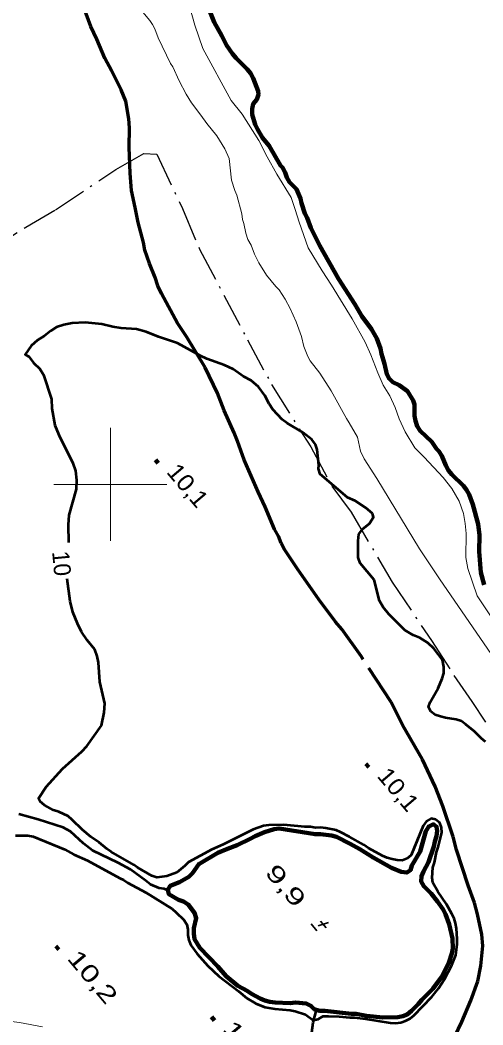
# Model space of a CAD drawing. Extents: x 386081 to 389416, y 5130568 to 5134082.
# Drawn here: x 387984 to 388066, y 5132704.2 to 5132882.2 of the extents above; entities that cross this region are included whole.
import ezdxf
from ezdxf.enums import TextEntityAlignment as Align

# ---------------------------------------------------------------- set-up
doc = ezdxf.new("R2010")
doc.units = 0
doc.header["$LTSCALE"] = 1.2
for name, pattern in [('DASH_DOUBLE_DOT', [9.2, 5, -1.2, 0.3, -1.2, 0.3, -1.2]), ('DOT_DASHED', [7.7, 5, -1.2, 0.3, -1.2]), ('LONG_DASHED', [7.5, 6, -1.5])]:
    doc.linetypes.add(name, pattern=pattern)
for name, color, linetype, lineweight in [('1', 7, 'Continuous', 53), ('2', 7, 'Continuous', 13), ('22', 7, 'Continuous', 13), ('3', 7, 'Continuous', 140), ('4', 7, 'DASH_DOUBLE_DOT', 53), ('41', 7, 'DOT_DASHED', 25), ('61', 7, 'Continuous', 13)]:
    doc.layers.add(name, color=color, linetype=linetype, lineweight=lineweight)

msp = doc.modelspace()

# ---------------------------------------------------------------- linework, layer by layer
at = {"layer": '1'}
for points in [[(388046.45, 5132794.86), (388045.24, 5132795.83), (388043.35, 5132797.1), (388042.02, 5132797.7), (388037.16, 5132801.83), (388036.85, 5132802.74), (388036.91, 5132803.41), (388036.61, 5132806.16), (388036.31, 5132807.07), (388035.7, 5132807.92), (388034.06, 5132809.19), (388031.33, 5132810.83), (388030.41, 5132811.5), (388028.77, 5132813.26), (388028.1, 5132814.29), (388027.38, 5132815.75), (388026.22, 5132817.27), (388024.94, 5132818.43), (388023.55, 5132819.09), (388021.72, 5132820.42), (388020.2, 5132821.09), (388017.1, 5132822.23), (388015.95, 5132822.78), (388011.87, 5132825.02), (388008.53, 5132826.16), (388006.34, 5132827.01), (388004.64, 5132827.49), (388001.9, 5132827.66), (388000.44, 5132827.9), (387998.49, 5132828.38), (387995.51, 5132828.67), (387993.2, 5132828.54), (387991.74, 5132828.29), (387990.46, 5132827.85), (387989.43, 5132827.18), (387988.33, 5132826.32), (387987.05, 5132825.52), (387985.96, 5132824.54), (387984.92, 5132823.01), (387985.53, 5132822.64), (387986.38, 5132821.55), (387987.48, 5132820.46), (387988.15, 5132819.42), (387989.54, 5132815.09), (387989.6, 5132813.45), (387990.15, 5132810.46), (387990.88, 5132808.75), (387993.31, 5132803.76), (387993.8, 5132802.42), (387993.98, 5132800.77), (387993.92, 5132799.13), (387992.64, 5132794.54), (387992.52, 5132792.83), (387992.57, 5132789.72)], [(388066.45, 5132754.38), (388065.71, 5132755), (388064.47, 5132756.23), (388062.99, 5132757.47), (388062.18, 5132758.03), (388061.25, 5132758.34), (388059.34, 5132758.65), (388058.47, 5132758.89), (388057.54, 5132759.2), (388056.74, 5132759.76), (388056.37, 5132760.62), (388056.67, 5132761.43), (388058.04, 5132763.9), (388058.78, 5132765.63), (388059.09, 5132766.55), (388059.09, 5132767.66), (388058.84, 5132768.94), (388057.32, 5132770.94), (388056.22, 5132771.91), (388054.83, 5132772.82), (388053.61, 5132773.3), (388052.15, 5132774.15), (388049.3, 5132777), (388048.33, 5132778.22), (388047.66, 5132779.37), (388046.75, 5132783.09), (388044.26, 5132786.06), (388043.9, 5132787.04), (388043.9, 5132789.97), (388044.02, 5132791.19), (388044.63, 5132792.04), (388045.9, 5132793.09), (388046.63, 5132794.19), (388046.45, 5132794.86)], [(387994.15, 5132775.33), (387993.36, 5132777.34), (387992.87, 5132779.29), (387992.36, 5132783.26)], [(388029.15, 5132707.07), (388031.82, 5132706.84), (388032.73, 5132706.66), (388034.56, 5132706.06), (388035.89, 5132705.09), (388036.81, 5132705.28), (388037.66, 5132705.77), (388038.63, 5132705.78), (388040.51, 5132705.73), (388042.4, 5132705.55), (388043.25, 5132705.56), (388045.19, 5132705.33), (388049.57, 5132704.62), (388050.48, 5132704.56), (388051.45, 5132704.69), (388052.3, 5132704.94), (388053.09, 5132705.37), (388053.76, 5132705.92), (388056.92, 5132709.23), (388058.14, 5132710.7), (388059.17, 5132712.35), (388060.51, 5132714.8), (388061.18, 5132716.57), (388061.42, 5132718.52), (388061.42, 5132719.5), (388061.3, 5132721.33), (388061.12, 5132722.24), (388060.88, 5132723.09), (388060.51, 5132723.95), (388059.54, 5132725.65), (388058.02, 5132727.9), (388057.11, 5132729.42), (388056.99, 5132730.27), (388057.12, 5132732.1), (388057.42, 5132733.01), (388057.79, 5132734.85), (388058.09, 5132735.76), (388058.7, 5132738.33), (388058.64, 5132739.24), (388058.33, 5132740.03), (388057.61, 5132740.64), (388056.82, 5132740.82), (388055.97, 5132740.32), (388055.42, 5132739.53), (388053.29, 5132734.33), (388052.56, 5132733.72), (388051.71, 5132733.35), (388050.8, 5132733.41), (388049.89, 5132733.58), (388049.04, 5132733.82), (388048.18, 5132734.18), (388045.69, 5132735.57), (388044.9, 5132736.12), (388042.35, 5132737.57), (388040.77, 5132738.41), (388039.98, 5132738.72), (388038.16, 5132739.07), (388037.19, 5132739.19), (388036.34, 5132739.18), (388035.42, 5132739.36), (388034.45, 5132739.36), (388030.68, 5132739.7), (388028.07, 5132739.63), (388027.1, 5132739.5), (388025.27, 5132738.88), (388019.98, 5132736.23), (388017.97, 5132735.31), (388013.84, 5132733.09), (388013.17, 5132732.41), (388011.77, 5132731.25), (388010.01, 5132730.57), (388008.24, 5132730.37), (388007.33, 5132730.67), (388004.78, 5132732.12), (388004.17, 5132732.61), (388000.15, 5132734.91), (387999.36, 5132735.45), (387998.03, 5132736.54), (387996.51, 5132737.57), (387995.05, 5132738.78), (387993.22, 5132740.6), (387992.49, 5132741.21), (387990.85, 5132742), (387989.94, 5132742.3), (387988.3, 5132743.2), (387987.57, 5132743.81), (387987.27, 5132744.38), (387988.6, 5132746.44), (387991.52, 5132749.63), (387994.93, 5132752.69), (387995.84, 5132753.61), (387998.4, 5132757.29), (387998.89, 5132759.61), (387999.01, 5132761.2), (387998.1, 5132765.04), (387997.86, 5132768.45), (387997.62, 5132769.55), (387997.25, 5132770.77), (387995.85, 5132772.41), (387994.88, 5132773.87), (387994.15, 5132775.33)], [(387983.18, 5132737.81), (387985.37, 5132737.82), (387986.29, 5132737.64), (387991.94, 5132735.29), (387993.52, 5132734.44), (387995.96, 5132733.36), (388001.67, 5132730.22), (388002.34, 5132729.92), (388003.07, 5132729.43), (388006.29, 5132727.68), (388010.92, 5132724.78), (388011.64, 5132724.17), (388012.98, 5132722.83), (388013.53, 5132722.04), (388013.71, 5132721.13), (388013.71, 5132720.15), (388013.89, 5132719.24), (388014.26, 5132718.39), (388015.35, 5132716.81), (388017.23, 5132714.68), (388019.18, 5132712.87), (388022.7, 5132710.2), (388024.16, 5132708.99), (388025.74, 5132708.02), (388027.38, 5132707.36), (388029.15, 5132707.07)]]:
    msp.add_lwpolyline(points, dxfattribs=at)
at = {"layer": '2'}
for points in [[(388067.69, 5132776.19), (388064.95, 5132780.28), (388063.31, 5132785.1), (388062.95, 5132787.06), (388063.01, 5132791.28), (388062.83, 5132793.05), (388062.52, 5132794.83), (388061.79, 5132797.03), (388060.51, 5132799.28), (388058.93, 5132801.23), (388055.58, 5132804.83), (388053.93, 5132806.47), (388052.23, 5132809.28), (388051.13, 5132811.6), (388050.46, 5132813.61), (388049.49, 5132815.69), (388048.33, 5132817.58), (388047.36, 5132819.78), (388046.14, 5132822.96), (388045.1, 5132825.22), (388042.85, 5132829.31), (388039.19, 5132835.29), (388037.49, 5132837.85), (388035.05, 5132841.88), (388033.41, 5132846.46), (388032.74, 5132848.72), (388032, 5132850.8), (388029.45, 5132854.95), (388027.74, 5132858.01), (388026.28, 5132860.94), (388023.35, 5132865.58), (388021.4, 5132868.02), (388016.34, 5132877.24), (388014.94, 5132881.34), (388011.41, 5132894.06)], [(388005.74, 5132883.66), (388006.96, 5132882.2), (388007.45, 5132881.47), (388007.87, 5132880.68), (388008.48, 5132879.09), (388010.67, 5132874.57), (388011.04, 5132873.96), (388012.19, 5132871.46), (388013.41, 5132869.15), (388014.39, 5132867.56), (388016.03, 5132865.43), (388017.06, 5132863.9), (388018.83, 5132861.77), (388020.29, 5132859.46), (388021.02, 5132857.75), (388021.45, 5132853.9), (388022.05, 5132852.07), (388022.42, 5132851.21), (388023.27, 5132847.92), (388023.39, 5132846.94), (388023.63, 5132846.21), (388024, 5132844.5), (388024.36, 5132843.4)], [(388024.36, 5132843.4), (388024.91, 5132842.36), (388025.52, 5132840.78), (388026.31, 5132839.25), (388027.65, 5132837.06), (388029.29, 5132835.05), (388029.9, 5132834.44), (388030.94, 5132832.8), (388031.85, 5132831.15), (388032.88, 5132828.77), (388033.86, 5132826.21), (388034.28, 5132824.44), (388034.95, 5132822.67), (388035.38, 5132821.88), (388037.08, 5132819.69), (388039.09, 5132816.58), (388041.82, 5132811.64), (388042.31, 5132810.91), (388043.75, 5132808.35), (388044.28, 5132805.9), (388044.98, 5132804.54), (388047.19, 5132801.05), (388054.75, 5132788.57), (388058.44, 5132783.07), (388076.51, 5132756.82)], [(387979.4, 5132704.7), (387980.79, 5132704.92), (387981.57, 5132704.95), (387983.89, 5132704.69), (387987.95, 5132703.9)]]:
    msp.add_lwpolyline(points, dxfattribs=at)
at = {"layer": '22', "linetype": 'LONG_DASHED', "lineweight": 70}
msp.add_lwpolyline([(388060.99, 5132702.19), (388062.27, 5132704.8), (388063.85, 5132708.58), (388065.07, 5132711.98), (388065.62, 5132714.73), (388065.98, 5132718.26), (388065.8, 5132720.27), (388065.02, 5132723.87), (388064.47, 5132725.87), (388063.38, 5132728.92), (388061.32, 5132735.23), (388060.72, 5132737.54), (388058.9, 5132743.02), (388057.5, 5132746.49), (388055.26, 5132751.29), (388051.8, 5132757.3), (388049.73, 5132761.43), (388044.39, 5132769.59), (388040.99, 5132774.33), (388039.89, 5132775.67), (388036.92, 5132779.62), (388033.21, 5132784.9), (388030.84, 5132788.49), (388030.24, 5132789.59), (388029.75, 5132790.8), (388029.08, 5132792.08), (388027.44, 5132796.04), (388026.17, 5132798.66), (388023.68, 5132804.32), (388022.52, 5132807.67), (388021.92, 5132809.13), (388020.16, 5132813.08), (388018.94, 5132816.13), (388016.81, 5132820.69), (388013.53, 5132826.05), (388011.89, 5132828.54), (388009.03, 5132833.83), (388008.42, 5132835.17), (388007.94, 5132836.64), (388006.9, 5132839.13), (388006.11, 5132841.51), (388005.87, 5132842.85), (388004.9, 5132846.39), (388004.41, 5132849.07), (388003.74, 5132852.06), (388003.49, 5132855.11), (388003.3, 5132859.69), (388003.37, 5132863.18), (388003.24, 5132864.76), (388002.7, 5132867.88), (388001.91, 5132869.89), (388000.2, 5132873.31), (387998.98, 5132875.5), (387997.58, 5132878.86), (387996.54, 5132881.12), (387994.9, 5132885.57)], dxfattribs=at)
at = {"layer": '3'}
for p, q in [((388007.96, 5132804.35), (388008.47, 5132803.74)), ((388045.26, 5132750.49), (388045.77, 5132749.88)), ((387990.35, 5132718.19), (387990.86, 5132717.58)), ((388017.9, 5132705.66), (388018.41, 5132705.05))]:
    msp.add_line(p, q, dxfattribs=at)
at = {"layer": '3', "lineweight": 35}
for p, q in [((388035.54, 5132722.15), (388036.58, 5132720.93)), ((388038.64, 5132722.36), (388036.82, 5132721.79)), ((388037.21, 5132722.65), (388038.22, 5132721.46))]:
    msp.add_line(p, q, dxfattribs=at)
at = {"layer": '4', "linetype": 'Continuous', "lineweight": 90}
msp.add_lwpolyline([(388066.23, 5132782.19), (388065.63, 5132784.37), (388065.32, 5132788.11), (388065.38, 5132790.98), (388065.14, 5132792.94), (388064.23, 5132796.42), (388063.56, 5132798.2), (388063.07, 5132799.05), (388062.52, 5132799.72), (388060.51, 5132801.73), (388059.9, 5132802.46), (388059.42, 5132803.32), (388058.69, 5132805.03), (388058.2, 5132805.88), (388057.77, 5132806.31), (388056.92, 5132807.53), (388054.85, 5132809.47), (388054.36, 5132810.33), (388054.06, 5132811.25), (388053.87, 5132812.16), (388053.87, 5132814.12), (388053.63, 5132814.85), (388052.6, 5132816.5), (388051.13, 5132817.6), (388050.04, 5132818.08), (388049.36, 5132818.75), (388048.94, 5132819.54), (388048.57, 5132821.38), (388048.03, 5132823.15), (388047.84, 5132824.07), (388047.17, 5132825.84), (388046.26, 5132827.49), (388044.56, 5132829.8), (388043.28, 5132831.94), (388040.41, 5132836.4), (388037.12, 5132842.26), (388035.53, 5132845.44), (388034.86, 5132847.21), (388034.44, 5132848), (388033.83, 5132849.84), (388033.65, 5132850.63), (388032.98, 5132852.28), (388031.7, 5132853.56), (388031.27, 5132854.36), (388030.96, 5132855.27), (388030.48, 5132856.13), (388030.11, 5132856.49), (388028.1, 5132859.98), (388026.94, 5132861.38), (388026.03, 5132862.91), (388025.66, 5132863.76), (388025.11, 5132865.54), (388025.11, 5132866.52), (388025.3, 5132867.43), (388025.91, 5132868.17), (388026.21, 5132869.09), (388026.15, 5132869.64), (388025.3, 5132871.97), (388024.81, 5132872.82), (388024.2, 5132873.55), (388022.25, 5132875.5), (388021.64, 5132876.24), (388020.54, 5132877.82), (388019.75, 5132879.47), (388018.35, 5132881.86), (388017.68, 5132883.63)], dxfattribs=at)
at = {"layer": '4'}
for points in [[(388010.2, 5132728.07), (388009.5, 5132728.37), (388008.65, 5132728.49), (388007.07, 5132729.09), (388006.21, 5132729.82), (388003.54, 5132731.76), (388001.35, 5132732.96), (387996.84, 5132735.12), (387995.2, 5132736.39), (387992.95, 5132738.52), (387991.61, 5132739.24), (387987.17, 5132740.62), (387983.76, 5132741.58)], [(388036.4, 5132686.57), (388036.64, 5132688.15), (388035.55, 5132691.41), (388035, 5132694.37), (388035.01, 5132695.34), (388035.25, 5132697.27), (388035.68, 5132702.9), (388035.92, 5132704.7), (388036.53, 5132706.91)]]:
    msp.add_lwpolyline(points, dxfattribs=at)
at = {"layer": '4', "linetype": 'Continuous', "lineweight": 90}
msp.add_lwpolyline([(388019.04, 5132714.57), (388015.82, 5132717.91), (388014.91, 5132719.43), (388014.79, 5132720.41), (388014.79, 5132721.38), (388015.21, 5132723.16), (388014.91, 5132724.07), (388013.75, 5132725.59), (388012.96, 5132726.13), (388012.05, 5132726.43), (388010.35, 5132727.4), (388010.17, 5132728.19), (388010.59, 5132728.87), (388012.24, 5132729.55), (388013.88, 5132730.47), (388014.55, 5132731.14), (388015.64, 5132732.74), (388019.05, 5132734.71), (388020.75, 5132735.45), (388022.46, 5132736.07), (388024.77, 5132737.18), (388025.62, 5132737.67), (388027.32, 5132738.41), (388029.02, 5132738.91), (388029.87, 5132739.03), (388036.26, 5132738.03), (388037.23, 5132738.04), (388039.18, 5132737.8), (388040.03, 5132737.56), (388042.46, 5132736.35), (388044.16, 5132735.39), (388046.53, 5132733.88), (388049.81, 5132732.06), (388051.51, 5132731.34), (388052.48, 5132731.22), (388053.15, 5132731.65), (388053.39, 5132732.51), (388054.85, 5132734.96), (388055.89, 5132738.56), (388056.38, 5132739.42), (388057.23, 5132739.79), (388057.77, 5132739.36), (388057.89, 5132738.63), (388057.77, 5132737.66), (388057.47, 5132736.74), (388057.29, 5132735.82), (388056.37, 5132733.07), (388055.46, 5132731.42), (388055.1, 5132730.57), (388055.03, 5132729.65), (388055.52, 5132728.8), (388056.8, 5132727.53), (388057.95, 5132726.13), (388058.92, 5132724.67), (388059.35, 5132723.88), (388060.01, 5132722.12), (388060.62, 5132719.56), (388060.68, 5132717.79), (388060.5, 5132716.88), (388059.95, 5132715.23), (388058.67, 5132712.72), (388057.09, 5132710.64), (388055.14, 5132708.68), (388054.54, 5132707.94), (388053.32, 5132706.71), (388052.59, 5132706.1), (388051.8, 5132705.79), (388050.89, 5132705.6), (388048.28, 5132705.53), (388045.36, 5132705.88), (388043.54, 5132706.23), (388042.68, 5132706.23), (388038, 5132706.75), (388037.03, 5132706.75), (388036.12, 5132707.05), (388035.51, 5132707.65), (388034.66, 5132708.01), (388032.78, 5132708.19), (388031.87, 5132708.12), (388029.19, 5132708.23), (388028.22, 5132708.34), (388027.37, 5132708.58), (388026.52, 5132708.94), (388025, 5132709.73), (388024.21, 5132710.27), (388022.57, 5132711.18), (388020.5, 5132712.87)], close=True, dxfattribs=at)
at = {"layer": '41'}
msp.add_lwpolyline([(387978.43, 5132841.39), (387985, 5132845.57), (387990.24, 5132848.64), (388000.94, 5132855.77), (388005.93, 5132858.6), (388008.24, 5132858.49), (388012.75, 5132848.86), (388015.79, 5132841.67), (388024.3, 5132825.6), (388028.55, 5132817.69), (388035.48, 5132806.63), (388039.24, 5132799.7), (388042.64, 5132795.08), (388049.93, 5132782.68), (388056.85, 5132772.35), (388060.86, 5132766.13), (388064.02, 5132761.51), (388066.44, 5132757.86)], dxfattribs=at)
at = {"layer": '61'}
for p, q in [((388000, 5132790), (388000, 5132810)), ((387990, 5132800), (388010, 5132800))]:
    msp.add_line(p, q, dxfattribs=at)

# ---------------------------------------------------------------- texts
at = {"layer": '1'}
msp.add_text('10', height=3, rotation=275.363, dxfattribs=at).set_placement((387989.871, 5132785.855), align=Align.CENTER)
at = {"layer": '3'}
for s, width, p in [('10,1   ', 1.1, (388009.79, 5132802.13)), ('10,1   ', 1.1, (388047.09, 5132748.27)), ('10,2   ', 1.4, (387992.18, 5132715.97)), ('10,8   ', 1.4, (388019.73, 5132703.44))]:
    msp.add_text(s, height=3, rotation=310.294, dxfattribs=dict(at, width=width)).set_placement(p)
at = {"layer": '3', "width": 1.5}
msp.add_text('    9,9', height=3, rotation=310.294, dxfattribs=at).set_placement((388027.763, 5132730.515), align=Align.CENTER)

doc.saveas('drawing.dxf')
